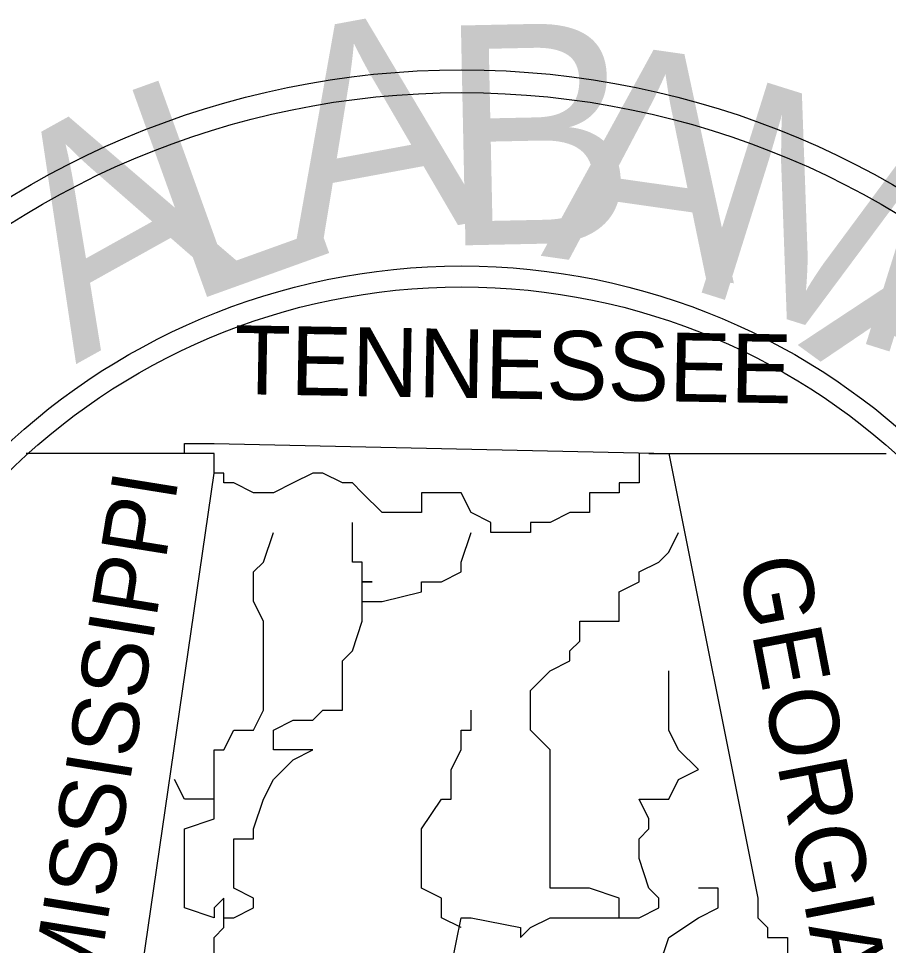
# Model space of a CAD drawing. Extents: x 1797809 to 2198143, y 249608 to 1237864.
# Drawn here: x 2197092.887 to 2197097.512, y 1237127.987 to 1237132.917 of the extents above; entities that cross this region are included whole.
import ezdxf

# ---------------------------------------------------------------- set-up
doc = ezdxf.new("R2010")
doc.units = 0
doc.layers.add('GSBWFILL', color=7, linetype='Continuous')

msp = doc.modelspace()

# ---------------------------------------------------------------- linework, layer by layer
at = {"layer": 'GSBWFILL'}
for p, q in [((2197093.926, 1237130.6045), (2197092.9275, 1237130.6045)), ((2197093.926, 1237130.6045), (2197092.9275, 1237130.6045)), ((2197093.926, 1237130.6045), (2197092.9275, 1237130.6045)), ((2197096.2383, 1237130.6045), (2197097.4996, 1237130.6045)), ((2197096.2383, 1237130.6045), (2197097.4996, 1237130.6045)), ((2197096.2383, 1237130.6045), (2197097.4996, 1237130.6045)), ((2197095.2398, 1237128.0819), (2197095.2398, 1237128.0819)), ((2197095.2398, 1237128.0819), (2197095.2398, 1237128.0819)), ((2197095.2398, 1237128.0819), (2197095.2398, 1237128.0819)), ((2197095.2398, 1237128.0819), (2197095.2398, 1237128.0819)), ((2197095.2398, 1237128.0819), (2197095.2398, 1237128.0819)), ((2197095.2398, 1237128.0819), (2197095.2398, 1237128.0819))]:
    msp.add_line(p, q, dxfattribs=at)
for points in [[(2197093.453, 1237127.2411), (2197093.926, 1237130.4994), (2197093.926, 1237130.6045), (2197093.926, 1237130.6045), (2197093.926, 1237130.6045), (2197093.7683, 1237130.6045), (2197093.7683, 1237130.657), (2197093.926, 1237130.657), (2197096.3434, 1237130.6045), (2197096.8164, 1237128.2396), (2197096.8164, 1237128.1345), (2197096.8689, 1237128.0819), (2197096.8689, 1237128.0294), (2197096.8689, 1237128.0294), (2197096.974, 1237128.0294), (2197096.974, 1237127.8717)], [(2197093.453, 1237127.2411), (2197093.926, 1237130.4994), (2197093.926, 1237130.6045), (2197093.926, 1237130.6045), (2197093.926, 1237130.6045), (2197093.7683, 1237130.6045), (2197093.7683, 1237130.657), (2197093.926, 1237130.657), (2197096.3434, 1237130.6045), (2197096.8164, 1237128.2396), (2197096.8164, 1237128.1345), (2197096.8689, 1237128.0819), (2197096.8689, 1237128.0294), (2197096.8689, 1237128.0294), (2197096.974, 1237128.0294), (2197096.974, 1237127.8717)], [(2197093.453, 1237127.2411), (2197093.926, 1237130.4994), (2197093.926, 1237130.6045), (2197093.926, 1237130.6045), (2197093.926, 1237130.6045), (2197093.7683, 1237130.6045), (2197093.7683, 1237130.657), (2197093.926, 1237130.657), (2197096.3434, 1237130.6045), (2197096.8164, 1237128.2396), (2197096.8164, 1237128.1345), (2197096.8689, 1237128.0819), (2197096.8689, 1237128.0294), (2197096.8689, 1237128.0294), (2197096.974, 1237128.0294), (2197096.974, 1237127.8717)], [(2197096.1857, 1237130.6045), (2197096.1857, 1237130.6045), (2197096.1857, 1237130.6045), (2197096.1857, 1237130.4994), (2197096.1857, 1237130.4468), (2197096.1857, 1237130.4468), (2197096.0806, 1237130.4468), (2197096.0806, 1237130.4468), (2197096.0806, 1237130.3942), (2197095.923, 1237130.3942), (2197095.923, 1237130.2891), (2197095.8179, 1237130.2891), (2197095.7128, 1237130.2366), (2197095.6602, 1237130.2366), (2197095.6077, 1237130.2366), (2197095.6077, 1237130.184), (2197095.5551, 1237130.184), (2197095.5551, 1237130.184), (2197095.3974, 1237130.184), (2197095.3974, 1237130.184), (2197095.3974, 1237130.2366), (2197095.2923, 1237130.2891), (2197095.2398, 1237130.3942), (2197095.2398, 1237130.3942), (2197095.1347, 1237130.3942), (2197095.0296, 1237130.3942), (2197095.0296, 1237130.2891), (2197094.8194, 1237130.2891), (2197094.7143, 1237130.3942), (2197094.6617, 1237130.4468), (2197094.6092, 1237130.4468), (2197094.504, 1237130.4994), (2197094.4515, 1237130.4994), (2197094.3464, 1237130.4468), (2197094.3464, 1237130.4468), (2197094.2413, 1237130.3942), (2197094.1887, 1237130.3942), (2197094.1362, 1237130.3942), (2197094.0311, 1237130.4468), (2197094.0311, 1237130.4468), (2197094.0311, 1237130.4468), (2197093.9785, 1237130.4468), (2197093.9785, 1237130.4468), (2197093.9785, 1237130.4468), (2197093.9785, 1237130.4994), (2197093.926, 1237130.4994), (2197093.926, 1237130.6045), (2197093.926, 1237130.6045), (2197093.926, 1237130.6045)], [(2197096.1857, 1237130.6045), (2197096.1857, 1237130.6045), (2197096.1857, 1237130.6045), (2197096.1857, 1237130.4994), (2197096.1857, 1237130.4468), (2197096.1857, 1237130.4468), (2197096.0806, 1237130.4468), (2197096.0806, 1237130.4468), (2197096.0806, 1237130.3942), (2197095.923, 1237130.3942), (2197095.923, 1237130.2891), (2197095.8179, 1237130.2891), (2197095.7128, 1237130.2366), (2197095.6602, 1237130.2366), (2197095.6077, 1237130.2366), (2197095.6077, 1237130.184), (2197095.5551, 1237130.184), (2197095.5551, 1237130.184), (2197095.3974, 1237130.184), (2197095.3974, 1237130.184), (2197095.3974, 1237130.2366), (2197095.2923, 1237130.2891), (2197095.2398, 1237130.3942), (2197095.2398, 1237130.3942), (2197095.1347, 1237130.3942), (2197095.0296, 1237130.3942), (2197095.0296, 1237130.2891), (2197094.8194, 1237130.2891), (2197094.7143, 1237130.3942), (2197094.6617, 1237130.4468), (2197094.6092, 1237130.4468), (2197094.504, 1237130.4994), (2197094.4515, 1237130.4994), (2197094.3464, 1237130.4468), (2197094.3464, 1237130.4468), (2197094.2413, 1237130.3942), (2197094.1887, 1237130.3942), (2197094.1362, 1237130.3942), (2197094.0311, 1237130.4468), (2197094.0311, 1237130.4468), (2197094.0311, 1237130.4468), (2197093.9785, 1237130.4468), (2197093.9785, 1237130.4468), (2197093.9785, 1237130.4468), (2197093.9785, 1237130.4994), (2197093.926, 1237130.4994), (2197093.926, 1237130.6045), (2197093.926, 1237130.6045), (2197093.926, 1237130.6045)], [(2197096.1857, 1237130.6045), (2197096.1857, 1237130.6045), (2197096.1857, 1237130.6045), (2197096.1857, 1237130.4994), (2197096.1857, 1237130.4468), (2197096.1857, 1237130.4468), (2197096.0806, 1237130.4468), (2197096.0806, 1237130.4468), (2197096.0806, 1237130.3942), (2197095.923, 1237130.3942), (2197095.923, 1237130.2891), (2197095.8179, 1237130.2891), (2197095.7128, 1237130.2366), (2197095.6602, 1237130.2366), (2197095.6077, 1237130.2366), (2197095.6077, 1237130.184), (2197095.5551, 1237130.184), (2197095.5551, 1237130.184), (2197095.3974, 1237130.184), (2197095.3974, 1237130.184), (2197095.3974, 1237130.2366), (2197095.2923, 1237130.2891), (2197095.2398, 1237130.3942), (2197095.2398, 1237130.3942), (2197095.1347, 1237130.3942), (2197095.0296, 1237130.3942), (2197095.0296, 1237130.2891), (2197094.8194, 1237130.2891), (2197094.7143, 1237130.3942), (2197094.6617, 1237130.4468), (2197094.6092, 1237130.4468), (2197094.504, 1237130.4994), (2197094.4515, 1237130.4994), (2197094.3464, 1237130.4468), (2197094.3464, 1237130.4468), (2197094.2413, 1237130.3942), (2197094.1887, 1237130.3942), (2197094.1362, 1237130.3942), (2197094.0311, 1237130.4468), (2197094.0311, 1237130.4468), (2197094.0311, 1237130.4468), (2197093.9785, 1237130.4468), (2197093.9785, 1237130.4468), (2197093.9785, 1237130.4468), (2197093.9785, 1237130.4994), (2197093.926, 1237130.4994), (2197093.926, 1237130.6045), (2197093.926, 1237130.6045), (2197093.926, 1237130.6045)], [(2197094.7143, 1237129.8162), (2197094.7143, 1237129.8687), (2197094.7143, 1237129.9213), (2197094.7668, 1237129.9213), (2197094.7143, 1237129.9213), (2197094.7143, 1237129.9738), (2197094.7143, 1237130.0264), (2197094.6617, 1237130.0264), (2197094.6617, 1237130.0789), (2197094.6617, 1237130.184), (2197094.6617, 1237130.2366)], [(2197094.7143, 1237129.8162), (2197094.7143, 1237129.8687), (2197094.7143, 1237129.9213), (2197094.7668, 1237129.9213), (2197094.7143, 1237129.9213), (2197094.7143, 1237129.9738), (2197094.7143, 1237130.0264), (2197094.6617, 1237130.0264), (2197094.6617, 1237130.0789), (2197094.6617, 1237130.184), (2197094.6617, 1237130.2366)], [(2197094.7143, 1237129.8162), (2197094.7143, 1237129.8687), (2197094.7143, 1237129.9213), (2197094.7668, 1237129.9213), (2197094.7143, 1237129.9213), (2197094.7143, 1237129.9738), (2197094.7143, 1237130.0264), (2197094.6617, 1237130.0264), (2197094.6617, 1237130.0789), (2197094.6617, 1237130.184), (2197094.6617, 1237130.2366)], [(2197093.926, 1237128.7651), (2197093.926, 1237128.8702), (2197093.926, 1237128.9228), (2197093.926, 1237129.0279), (2197093.9785, 1237129.0279), (2197094.0311, 1237129.133), (2197094.1362, 1237129.133), (2197094.1887, 1237129.2381), (2197094.1887, 1237129.4483), (2197094.1887, 1237129.5534), (2197094.1887, 1237129.606), (2197094.1887, 1237129.7111), (2197094.1362, 1237129.8162), (2197094.1362, 1237129.9213), (2197094.1362, 1237129.9738), (2197094.1887, 1237130.0264), (2197094.2413, 1237130.184)], [(2197093.926, 1237128.7651), (2197093.926, 1237128.8702), (2197093.926, 1237128.9228), (2197093.926, 1237129.0279), (2197093.9785, 1237129.0279), (2197094.0311, 1237129.133), (2197094.1362, 1237129.133), (2197094.1887, 1237129.2381), (2197094.1887, 1237129.4483), (2197094.1887, 1237129.5534), (2197094.1887, 1237129.606), (2197094.1887, 1237129.7111), (2197094.1362, 1237129.8162), (2197094.1362, 1237129.9213), (2197094.1362, 1237129.9738), (2197094.1887, 1237130.0264), (2197094.2413, 1237130.184)], [(2197093.926, 1237128.7651), (2197093.926, 1237128.8702), (2197093.926, 1237128.9228), (2197093.926, 1237129.0279), (2197093.9785, 1237129.0279), (2197094.0311, 1237129.133), (2197094.1362, 1237129.133), (2197094.1887, 1237129.2381), (2197094.1887, 1237129.4483), (2197094.1887, 1237129.5534), (2197094.1887, 1237129.606), (2197094.1887, 1237129.7111), (2197094.1362, 1237129.8162), (2197094.1362, 1237129.9213), (2197094.1362, 1237129.9738), (2197094.1887, 1237130.0264), (2197094.2413, 1237130.184)], [(2197093.9785, 1237128.1345), (2197093.9785, 1237128.1345), (2197094.0311, 1237128.1345), (2197094.0311, 1237128.1345), (2197094.1362, 1237128.187), (2197094.1362, 1237128.2396), (2197094.0311, 1237128.2921), (2197094.0311, 1237128.2921), (2197094.0311, 1237128.4498), (2197094.0311, 1237128.5549), (2197094.1362, 1237128.5549), (2197094.1362, 1237128.6075), (2197094.1887, 1237128.7651), (2197094.2413, 1237128.8702), (2197094.3464, 1237128.9753), (2197094.4515, 1237129.0279), (2197094.3464, 1237129.0279), (2197094.2413, 1237129.0279), (2197094.2413, 1237129.133), (2197094.3464, 1237129.1855), (2197094.3464, 1237129.1855), (2197094.4515, 1237129.1855), (2197094.504, 1237129.2381), (2197094.504, 1237129.2381), (2197094.6092, 1237129.2381), (2197094.6092, 1237129.3432), (2197094.6092, 1237129.4483), (2197094.6092, 1237129.4483), (2197094.6092, 1237129.5008), (2197094.6617, 1237129.5534), (2197094.7143, 1237129.7111), (2197094.7143, 1237129.7111), (2197094.7143, 1237129.8162), (2197094.7668, 1237129.8162), (2197094.8194, 1237129.8162), (2197094.8194, 1237129.8162), (2197095.0296, 1237129.8687), (2197095.0296, 1237129.9213), (2197095.1347, 1237129.9213), (2197095.2398, 1237129.9738), (2197095.2398, 1237130.0264), (2197095.2923, 1237130.184)], [(2197093.9785, 1237128.1345), (2197093.9785, 1237128.1345), (2197094.0311, 1237128.1345), (2197094.0311, 1237128.1345), (2197094.1362, 1237128.187), (2197094.1362, 1237128.2396), (2197094.0311, 1237128.2921), (2197094.0311, 1237128.2921), (2197094.0311, 1237128.4498), (2197094.0311, 1237128.5549), (2197094.1362, 1237128.5549), (2197094.1362, 1237128.6075), (2197094.1887, 1237128.7651), (2197094.2413, 1237128.8702), (2197094.3464, 1237128.9753), (2197094.4515, 1237129.0279), (2197094.3464, 1237129.0279), (2197094.2413, 1237129.0279), (2197094.2413, 1237129.133), (2197094.3464, 1237129.1855), (2197094.3464, 1237129.1855), (2197094.4515, 1237129.1855), (2197094.504, 1237129.2381), (2197094.504, 1237129.2381), (2197094.6092, 1237129.2381), (2197094.6092, 1237129.3432), (2197094.6092, 1237129.4483), (2197094.6092, 1237129.4483), (2197094.6092, 1237129.5008), (2197094.6617, 1237129.5534), (2197094.7143, 1237129.7111), (2197094.7143, 1237129.7111), (2197094.7143, 1237129.8162), (2197094.7668, 1237129.8162), (2197094.8194, 1237129.8162), (2197094.8194, 1237129.8162), (2197095.0296, 1237129.8687), (2197095.0296, 1237129.9213), (2197095.1347, 1237129.9213), (2197095.2398, 1237129.9738), (2197095.2398, 1237130.0264), (2197095.2923, 1237130.184)], [(2197093.9785, 1237128.1345), (2197093.9785, 1237128.1345), (2197094.0311, 1237128.1345), (2197094.0311, 1237128.1345), (2197094.1362, 1237128.187), (2197094.1362, 1237128.2396), (2197094.0311, 1237128.2921), (2197094.0311, 1237128.2921), (2197094.0311, 1237128.4498), (2197094.0311, 1237128.5549), (2197094.1362, 1237128.5549), (2197094.1362, 1237128.6075), (2197094.1887, 1237128.7651), (2197094.2413, 1237128.8702), (2197094.3464, 1237128.9753), (2197094.4515, 1237129.0279), (2197094.3464, 1237129.0279), (2197094.2413, 1237129.0279), (2197094.2413, 1237129.133), (2197094.3464, 1237129.1855), (2197094.3464, 1237129.1855), (2197094.4515, 1237129.1855), (2197094.504, 1237129.2381), (2197094.504, 1237129.2381), (2197094.6092, 1237129.2381), (2197094.6092, 1237129.3432), (2197094.6092, 1237129.4483), (2197094.6092, 1237129.4483), (2197094.6092, 1237129.5008), (2197094.6617, 1237129.5534), (2197094.7143, 1237129.7111), (2197094.7143, 1237129.7111), (2197094.7143, 1237129.8162), (2197094.7668, 1237129.8162), (2197094.8194, 1237129.8162), (2197094.8194, 1237129.8162), (2197095.0296, 1237129.8687), (2197095.0296, 1237129.9213), (2197095.1347, 1237129.9213), (2197095.2398, 1237129.9738), (2197095.2398, 1237130.0264), (2197095.2923, 1237130.184)], [(2197096.0806, 1237128.1345), (2197096.0806, 1237128.2396), (2197095.923, 1237128.2921), (2197095.8704, 1237128.2921), (2197095.7128, 1237128.2921), (2197095.7128, 1237128.5549), (2197095.7128, 1237128.5549), (2197095.7128, 1237128.6075), (2197095.7128, 1237128.7651), (2197095.7128, 1237128.8702), (2197095.7128, 1237129.0279), (2197095.6077, 1237129.133), (2197095.6077, 1237129.3432), (2197095.7128, 1237129.4483), (2197095.8179, 1237129.5008), (2197095.8179, 1237129.5534), (2197095.8704, 1237129.606), (2197095.8704, 1237129.7111), (2197096.0806, 1237129.7111), (2197096.0806, 1237129.8162), (2197096.0806, 1237129.8687), (2197096.1857, 1237129.9213), (2197096.1857, 1237129.9738), (2197096.2908, 1237130.0264), (2197096.3434, 1237130.0789), (2197096.3959, 1237130.184)], [(2197096.0806, 1237128.1345), (2197096.0806, 1237128.2396), (2197095.923, 1237128.2921), (2197095.8704, 1237128.2921), (2197095.7128, 1237128.2921), (2197095.7128, 1237128.5549), (2197095.7128, 1237128.5549), (2197095.7128, 1237128.6075), (2197095.7128, 1237128.7651), (2197095.7128, 1237128.8702), (2197095.7128, 1237129.0279), (2197095.6077, 1237129.133), (2197095.6077, 1237129.3432), (2197095.7128, 1237129.4483), (2197095.8179, 1237129.5008), (2197095.8179, 1237129.5534), (2197095.8704, 1237129.606), (2197095.8704, 1237129.7111), (2197096.0806, 1237129.7111), (2197096.0806, 1237129.8162), (2197096.0806, 1237129.8687), (2197096.1857, 1237129.9213), (2197096.1857, 1237129.9738), (2197096.2908, 1237130.0264), (2197096.3434, 1237130.0789), (2197096.3959, 1237130.184)], [(2197096.0806, 1237128.1345), (2197096.0806, 1237128.2396), (2197095.923, 1237128.2921), (2197095.8704, 1237128.2921), (2197095.7128, 1237128.2921), (2197095.7128, 1237128.5549), (2197095.7128, 1237128.5549), (2197095.7128, 1237128.6075), (2197095.7128, 1237128.7651), (2197095.7128, 1237128.8702), (2197095.7128, 1237129.0279), (2197095.6077, 1237129.133), (2197095.6077, 1237129.3432), (2197095.7128, 1237129.4483), (2197095.8179, 1237129.5008), (2197095.8179, 1237129.5534), (2197095.8704, 1237129.606), (2197095.8704, 1237129.7111), (2197096.0806, 1237129.7111), (2197096.0806, 1237129.8162), (2197096.0806, 1237129.8687), (2197096.1857, 1237129.9213), (2197096.1857, 1237129.9738), (2197096.2908, 1237130.0264), (2197096.3434, 1237130.0789), (2197096.3959, 1237130.184)], [(2197095.1872, 1237127.8717), (2197095.2398, 1237128.1345), (2197095.2923, 1237128.1345), (2197095.5551, 1237128.0819), (2197095.5551, 1237128.0294), (2197095.6077, 1237128.0819), (2197095.7128, 1237128.1345), (2197095.8704, 1237128.1345), (2197096.0806, 1237128.1345), (2197096.1857, 1237128.1345), (2197096.2908, 1237128.187), (2197096.2908, 1237128.2396), (2197096.2383, 1237128.2921), (2197096.2383, 1237128.2921), (2197096.1857, 1237128.4498), (2197096.1857, 1237128.5549), (2197096.2383, 1237128.6075), (2197096.2383, 1237128.66), (2197096.1857, 1237128.7651), (2197096.3434, 1237128.7651), (2197096.3959, 1237128.8702), (2197096.5011, 1237128.9228), (2197096.3959, 1237129.0279), (2197096.3959, 1237129.0279), (2197096.3434, 1237129.133), (2197096.3434, 1237129.2381), (2197096.3434, 1237129.4483)], [(2197095.1872, 1237127.8717), (2197095.2398, 1237128.1345), (2197095.2923, 1237128.1345), (2197095.5551, 1237128.0819), (2197095.5551, 1237128.0294), (2197095.6077, 1237128.0819), (2197095.7128, 1237128.1345), (2197095.8704, 1237128.1345), (2197096.0806, 1237128.1345), (2197096.1857, 1237128.1345), (2197096.2908, 1237128.187), (2197096.2908, 1237128.2396), (2197096.2383, 1237128.2921), (2197096.2383, 1237128.2921), (2197096.1857, 1237128.4498), (2197096.1857, 1237128.5549), (2197096.2383, 1237128.6075), (2197096.2383, 1237128.66), (2197096.1857, 1237128.7651), (2197096.3434, 1237128.7651), (2197096.3959, 1237128.8702), (2197096.5011, 1237128.9228), (2197096.3959, 1237129.0279), (2197096.3959, 1237129.0279), (2197096.3434, 1237129.133), (2197096.3434, 1237129.2381), (2197096.3434, 1237129.4483)], [(2197095.1872, 1237127.8717), (2197095.2398, 1237128.1345), (2197095.2923, 1237128.1345), (2197095.5551, 1237128.0819), (2197095.5551, 1237128.0294), (2197095.6077, 1237128.0819), (2197095.7128, 1237128.1345), (2197095.8704, 1237128.1345), (2197096.0806, 1237128.1345), (2197096.1857, 1237128.1345), (2197096.2908, 1237128.187), (2197096.2908, 1237128.2396), (2197096.2383, 1237128.2921), (2197096.2383, 1237128.2921), (2197096.1857, 1237128.4498), (2197096.1857, 1237128.5549), (2197096.2383, 1237128.6075), (2197096.2383, 1237128.66), (2197096.1857, 1237128.7651), (2197096.3434, 1237128.7651), (2197096.3959, 1237128.8702), (2197096.5011, 1237128.9228), (2197096.3959, 1237129.0279), (2197096.3959, 1237129.0279), (2197096.3434, 1237129.133), (2197096.3434, 1237129.2381), (2197096.3434, 1237129.4483)], [(2197095.2398, 1237128.0819), (2197095.1347, 1237128.1345), (2197095.1347, 1237128.187), (2197095.1347, 1237128.2396), (2197095.0296, 1237128.2921), (2197095.0296, 1237128.4498), (2197095.0296, 1237128.5549), (2197095.0296, 1237128.6075), (2197095.0296, 1237128.6075), (2197095.1347, 1237128.7651), (2197095.1872, 1237128.7651), (2197095.1872, 1237128.9228), (2197095.2398, 1237129.0279), (2197095.2398, 1237129.0279), (2197095.2398, 1237129.133), (2197095.2923, 1237129.133), (2197095.2923, 1237129.2381)], [(2197095.2398, 1237128.0819), (2197095.1347, 1237128.1345), (2197095.1347, 1237128.187), (2197095.1347, 1237128.2396), (2197095.0296, 1237128.2921), (2197095.0296, 1237128.4498), (2197095.0296, 1237128.5549), (2197095.0296, 1237128.6075), (2197095.0296, 1237128.6075), (2197095.1347, 1237128.7651), (2197095.1872, 1237128.7651), (2197095.1872, 1237128.9228), (2197095.2398, 1237129.0279), (2197095.2398, 1237129.0279), (2197095.2398, 1237129.133), (2197095.2923, 1237129.133), (2197095.2923, 1237129.2381)], [(2197095.2398, 1237128.0819), (2197095.1347, 1237128.1345), (2197095.1347, 1237128.187), (2197095.1347, 1237128.2396), (2197095.0296, 1237128.2921), (2197095.0296, 1237128.4498), (2197095.0296, 1237128.5549), (2197095.0296, 1237128.6075), (2197095.0296, 1237128.6075), (2197095.1347, 1237128.7651), (2197095.1872, 1237128.7651), (2197095.1872, 1237128.9228), (2197095.2398, 1237129.0279), (2197095.2398, 1237129.0279), (2197095.2398, 1237129.133), (2197095.2923, 1237129.133), (2197095.2923, 1237129.2381)], [(2197093.926, 1237127.8192), (2197093.926, 1237128.0294), (2197093.926, 1237128.0294), (2197093.9785, 1237128.0819), (2197093.9785, 1237128.1345), (2197093.9785, 1237128.2396), (2197093.926, 1237128.187), (2197093.926, 1237128.1345), (2197093.7683, 1237128.187), (2197093.7683, 1237128.2396), (2197093.7683, 1237128.2921), (2197093.7683, 1237128.2921), (2197093.7683, 1237128.5549), (2197093.7683, 1237128.5549), (2197093.7683, 1237128.6075), (2197093.926, 1237128.66), (2197093.926, 1237128.7651), (2197093.7683, 1237128.7651), (2197093.7158, 1237128.8702), (2197093.7158, 1237128.8702)], [(2197093.926, 1237127.8192), (2197093.926, 1237128.0294), (2197093.926, 1237128.0294), (2197093.9785, 1237128.0819), (2197093.9785, 1237128.1345), (2197093.9785, 1237128.2396), (2197093.926, 1237128.187), (2197093.926, 1237128.1345), (2197093.7683, 1237128.187), (2197093.7683, 1237128.2396), (2197093.7683, 1237128.2921), (2197093.7683, 1237128.2921), (2197093.7683, 1237128.5549), (2197093.7683, 1237128.5549), (2197093.7683, 1237128.6075), (2197093.926, 1237128.66), (2197093.926, 1237128.7651), (2197093.7683, 1237128.7651), (2197093.7158, 1237128.8702), (2197093.7158, 1237128.8702)], [(2197093.926, 1237127.8192), (2197093.926, 1237128.0294), (2197093.926, 1237128.0294), (2197093.9785, 1237128.0819), (2197093.9785, 1237128.1345), (2197093.9785, 1237128.2396), (2197093.926, 1237128.187), (2197093.926, 1237128.1345), (2197093.7683, 1237128.187), (2197093.7683, 1237128.2396), (2197093.7683, 1237128.2921), (2197093.7683, 1237128.2921), (2197093.7683, 1237128.5549), (2197093.7683, 1237128.5549), (2197093.7683, 1237128.6075), (2197093.926, 1237128.66), (2197093.926, 1237128.7651), (2197093.7683, 1237128.7651), (2197093.7158, 1237128.8702), (2197093.7158, 1237128.8702)], [(2197095.5551, 1237126.7156), (2197095.5551, 1237126.7156), (2197095.5551, 1237126.8732), (2197095.6077, 1237126.9258), (2197095.6077, 1237126.9783), (2197095.6077, 1237127.0834), (2197095.6602, 1237127.0834), (2197095.7128, 1237127.1885), (2197095.8704, 1237127.2411), (2197095.923, 1237127.3462), (2197096.0806, 1237127.3462), (2197096.0806, 1237127.4513), (2197096.1857, 1237127.6615), (2197096.1857, 1237127.7666), (2197096.1857, 1237127.7666), (2197096.1857, 1237127.8192), (2197096.2383, 1237127.8192), (2197096.2908, 1237127.8717), (2197096.3434, 1237128.0294), (2197096.5011, 1237128.1345), (2197096.6062, 1237128.187), (2197096.6062, 1237128.2396), (2197096.6062, 1237128.2921), (2197096.5011, 1237128.2921)], [(2197095.5551, 1237126.7156), (2197095.5551, 1237126.7156), (2197095.5551, 1237126.8732), (2197095.6077, 1237126.9258), (2197095.6077, 1237126.9783), (2197095.6077, 1237127.0834), (2197095.6602, 1237127.0834), (2197095.7128, 1237127.1885), (2197095.8704, 1237127.2411), (2197095.923, 1237127.3462), (2197096.0806, 1237127.3462), (2197096.0806, 1237127.4513), (2197096.1857, 1237127.6615), (2197096.1857, 1237127.7666), (2197096.1857, 1237127.7666), (2197096.1857, 1237127.8192), (2197096.2383, 1237127.8192), (2197096.2908, 1237127.8717), (2197096.3434, 1237128.0294), (2197096.5011, 1237128.1345), (2197096.6062, 1237128.187), (2197096.6062, 1237128.2396), (2197096.6062, 1237128.2921), (2197096.5011, 1237128.2921)], [(2197095.5551, 1237126.7156), (2197095.5551, 1237126.7156), (2197095.5551, 1237126.8732), (2197095.6077, 1237126.9258), (2197095.6077, 1237126.9783), (2197095.6077, 1237127.0834), (2197095.6602, 1237127.0834), (2197095.7128, 1237127.1885), (2197095.8704, 1237127.2411), (2197095.923, 1237127.3462), (2197096.0806, 1237127.3462), (2197096.0806, 1237127.4513), (2197096.1857, 1237127.6615), (2197096.1857, 1237127.7666), (2197096.1857, 1237127.7666), (2197096.1857, 1237127.8192), (2197096.2383, 1237127.8192), (2197096.2908, 1237127.8717), (2197096.3434, 1237128.0294), (2197096.5011, 1237128.1345), (2197096.6062, 1237128.187), (2197096.6062, 1237128.2396), (2197096.6062, 1237128.2921), (2197096.5011, 1237128.2921)]]:
    msp.add_lwpolyline(points, dxfattribs=at)
for radius in [4.5988, 4.5988, 4.5988, 4.4778, 4.4778, 4.4778, 3.5557, 3.5557, 3.5557, 3.4444, 3.4444, 3.4444]:
    msp.add_circle((2197095.2433, 1237128.0451), radius, dxfattribs=at)

# ---------------------------------------------------------------- texts
for s, height, rotation, p in [('A', 1.1701, 10.4972, (2197094.3464, 1237131.6555)), ('A', 1.1701, 10.4972, (2197094.3464, 1237131.6555)), ('A', 1.1701, 10.4972, (2197094.3464, 1237131.6555)), ('B', 1.1695, 1.1955, (2197095.1347, 1237131.7081)), ('B', 1.1695, 1.1955, (2197095.1347, 1237131.7081)), ('B', 1.1695, 1.1955, (2197095.1347, 1237131.7081)), ('A', 1.1695, 351.8938, (2197095.6602, 1237131.6555)), ('A', 1.1695, 351.8938, (2197095.6602, 1237131.6555)), ('A', 1.1695, 351.8938, (2197095.6602, 1237131.6555)), ('L', 1.1701, 19.7988, (2197093.7683, 1237131.3927)), ('L', 1.1701, 19.7988, (2197093.7683, 1237131.3927)), ('L', 1.1701, 19.7988, (2197093.7683, 1237131.3927)), ('M', 1.1701, 342.5921, (2197096.3959, 1237131.4979)), ('A', 1.1701, 29.1005, (2197093.1902, 1237131.0774)), ('A', 1.1701, 29.1005, (2197093.1902, 1237131.0774)), ('A', 1.1701, 29.1005, (2197093.1902, 1237131.0774)), ('A', 1.1695, 323.9887, (2197097.0266, 1237131.1825)), ('A', 1.1695, 323.9887, (2197097.0266, 1237131.1825)), ('A', 1.1695, 323.9887, (2197097.0266, 1237131.1825)), ('TENNESSEE', 0.36608, 359.041, (2197094.0311, 1237130.9198)), ('TENNESSEE', 0.36608, 359.041, (2197094.0311, 1237130.9198)), ('TENNESSEE', 0.36608, 359.041, (2197094.0311, 1237130.9198)), ('MISSISSIPPI', 0.350947, 80.8531, (2197093.2953, 1237127.7141)), ('MISSISSIPPI', 0.350947, 80.8531, (2197093.2953, 1237127.7141)), ('MISSISSIPPI', 0.350947, 80.8531, (2197093.2953, 1237127.7141)), ('GEORGIA', 0.36892, 280.9296, (2197096.7113, 1237130.0264)), ('GEORGIA', 0.36892, 280.9296, (2197096.7113, 1237130.0264)), ('GEORGIA', 0.36892, 280.9296, (2197096.7113, 1237130.0264))]:
    msp.add_text(s, height=height, rotation=rotation, dxfattribs=at).set_placement(p)

doc.saveas('drawing.dxf')
